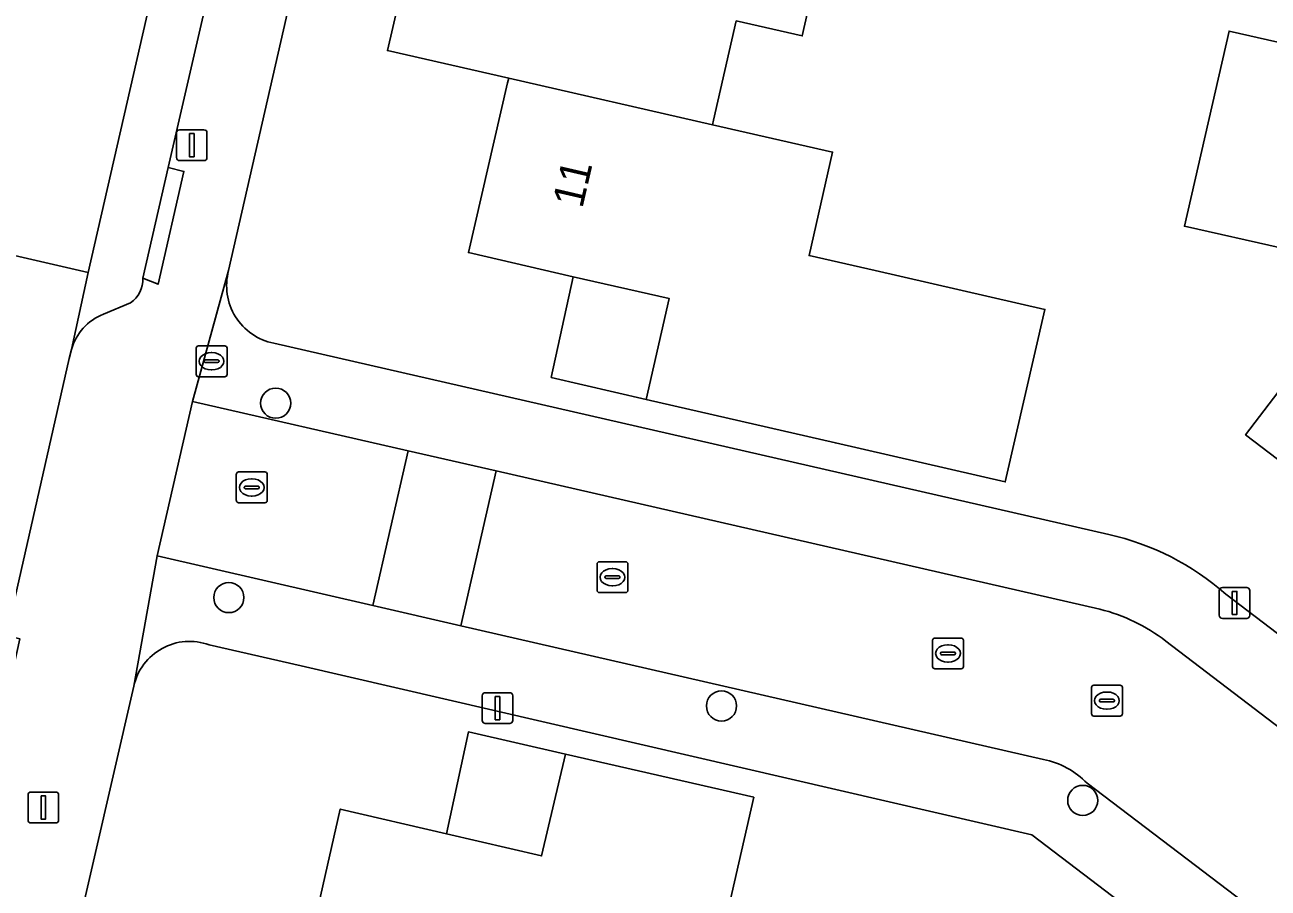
# Model space of a CAD drawing. Extents: x 159626 to 160723, y 388173 to 389416.
# Drawn here: x 160317.38 to 160357.7, y 388620.71 to 388648.71 of the extents above; entities that cross this region are included whole.
import ezdxf

# ---------------------------------------------------------------- set-up
doc = ezdxf.new("R2010")
doc.units = 0
for name, color, linetype in [('IMGEO_Boom', 7, 'Continuous'), ('IMGEO_Brandkraan', 7, 'Continuous'), ('IMGEO_Erf', 7, 'Continuous'), ('IMGEO_Kolk', 7, 'Continuous'), ('IMGEO_Lichtmast', 7, 'Continuous'), ('IMGEO_Pand', 7, 'Continuous'), ('IMGEO_Pand_nummerreeks', 7, 'Continuous'), ('IMGEO_Pand_overbouw', 7, 'Continuous'), ('IMGEO_Parkeervlak_open', 7, 'Continuous'), ('IMGEO_Rijbaan_lokaal_open', 7, 'Continuous'), ('IMGEO_Rioolput', 7, 'Continuous'), ('IMGEO_Voetpad_open', 7, 'Continuous')]:
    doc.layers.add(name, color=color, linetype=linetype)

msp = doc.modelspace()

# ---------------------------------------------------------------- linework, layer by layer
at = {"layer": 'IMGEO_Boom'}
for centre in [(160325.519, 388636.439), (160323.998, 388630.134), (160339.974, 388626.619), (160351.689, 388623.554)]:
    msp.add_circle(centre, 0.489, dxfattribs=at)
at = {"layer": 'IMGEO_Brandkraan'}
for p, q in [((160323.013, 388638.298), (160323.865, 388638.298)), ((160322.938, 388637.372), (160322.938, 388638.224)), ((160323.426, 388638.078), (160323.451, 388638.078)), ((160323.939, 388638.224), (160323.939, 388637.372)), ((160323.197, 388637.792), (160323.197, 388637.804)), ((160323.635, 388637.755), (160323.237, 388637.755)), ((160323.24, 388637.841), (160323.638, 388637.841)), ((160323.449, 388637.518), (160323.424, 388637.518)), ((160323.681, 388637.804), (160323.681, 388637.792)), ((160323.865, 388637.298), (160323.013, 388637.298))]:
    msp.add_line(p, q, dxfattribs=at)
for points in [[(160323.013, 388638.298), (160323.865, 388638.298)], [(160322.938, 388637.372), (160322.938, 388638.224)], [(160323.939, 388638.224), (160323.939, 388637.372)], [(160323.865, 388637.298), (160323.013, 388637.298)]]:
    msp.add_lwpolyline(points, dxfattribs=at)
for centre, radius, start, end in [((160323.015, 388638.222), 0.0765, 91.552, 178.448), ((160323.015, 388638.222), 0.0765, 91.552, 178.448), ((160323.863, 388638.222), 0.0765, 1.552, 88.448), ((160323.863, 388638.222), 0.0765, 1.552, 88.448), ((160323.237, 388637.801), 0.0403, 85.8775, 175.7526), ((160323.234, 388637.791), 0.0366, 178.938, 274.7102), ((160323.638, 388637.798), 0.043, 264.8664, 352.4533), ((160323.642, 388637.803), 0.0386, 1.7309, 96.639), ((160323.015, 388637.374), 0.0765, 181.552, 268.448), ((160323.015, 388637.374), 0.0765, 181.552, 268.448), ((160323.863, 388637.374), 0.0765, 271.552, 358.448), ((160323.863, 388637.374), 0.0765, 271.552, 358.448)]:
    msp.add_arc(centre, radius, start, end, dxfattribs=at)
for centre, major_axis, ratio, start_param, end_param in [((160323.425, 388637.798), (-0.387, 0.002), 0.722429, 4.712389, 7.853982), ((160323.45, 388637.798), (-0.39, 0.002), 0.717154, 1.570796, 4.712389)]:
    msp.add_ellipse(centre, major_axis=major_axis, ratio=ratio, start_param=start_param, end_param=end_param, dxfattribs=at)
at = {"layer": 'IMGEO_Erf'}
for points in [[(160335.814, 388692.503), (160323.992, 388640.743)], [(160356.325, 388630.244), (160407.654, 388591.157), (160411.017, 388597.713), (160421.697, 388618.19), (160429.331, 388637.607), (160432.882, 388646.546), (160432.389, 388646.917), (160387.612, 388681.185)], [(160343.857, 388653.897), (160342.593, 388648.35), (160340.452, 388648.838), (160339.718, 388645.617), (160339.685, 388645.47), (160343.576, 388644.583), (160342.812, 388641.226), (160344.953, 388640.738), (160350.46, 388639.479), (160349.173, 388633.885), (160343.667, 388635.151), (160337.536, 388636.561), (160338.276, 388639.837), (160335.16, 388640.539), (160331.768, 388641.324), (160333.039, 388646.824), (160333.075, 388646.978), (160329.143, 388647.874), (160330.467, 388653.579)], [(160361.655, 388631.843), (160356.97, 388635.413), (160360, 388639.391)], [(160325.458, 388638.382), (160352.532, 388632.179)], [(160394.778, 388588.369), (160350.039, 388622.436), (160326.345, 388627.916), (160323.358, 388628.601)], [(160320.916, 388627.257), (160307.792, 388570.355)], [(160326.356, 388617.727), (160327.611, 388623.272), (160331.052, 388622.473), (160334.14, 388621.755), (160334.916, 388625.053), (160341.022, 388623.659), (160339.91, 388618.785)]]:
    msp.add_lwpolyline(points, dxfattribs=at)
msp.add_lwpolyline([(160358.152, 388641.469), (160354.988, 388642.176), (160356.432, 388648.51), (160359.592, 388647.79)], close=True, dxfattribs=at)
for centre, radius, start, end in [((160325.831, 388640.249), 1.904, 164.9581, 258.7162), ((160350.661, 388623.827), 8.559, 48.5689, 77.3743), ((160322.725, 388626.861), 1.852, 70.0137, 167.6403)]:
    msp.add_arc(centre, radius, start, end, dxfattribs=at)
at = {"layer": 'IMGEO_Kolk'}
for p, q in [((160324.241, 388633.281), (160324.241, 388634.133)), ((160324.316, 388634.207), (160325.168, 388634.207)), ((160324.729, 388633.987), (160324.754, 388633.987)), ((160325.242, 388634.133), (160325.242, 388633.281)), ((160324.5, 388633.701), (160324.5, 388633.713)), ((160324.938, 388633.664), (160324.54, 388633.664)), ((160324.543, 388633.75), (160324.941, 388633.75)), ((160324.984, 388633.713), (160324.984, 388633.701)), ((160325.168, 388633.207), (160324.316, 388633.207)), ((160324.752, 388633.427), (160324.727, 388633.427)), ((160335.937, 388630.368), (160335.937, 388631.22)), ((160336.012, 388631.294), (160336.864, 388631.294)), ((160336.425, 388631.074), (160336.45, 388631.074)), ((160336.938, 388631.22), (160336.938, 388630.368)), ((160336.196, 388630.788), (160336.196, 388630.8)), ((160336.634, 388630.751), (160336.236, 388630.751)), ((160336.239, 388630.837), (160336.637, 388630.837)), ((160336.68, 388630.8), (160336.68, 388630.788)), ((160336.864, 388630.294), (160336.012, 388630.294)), ((160336.448, 388630.514), (160336.423, 388630.514)), ((160346.819, 388627.896), (160346.819, 388628.748)), ((160346.894, 388628.822), (160347.746, 388628.822)), ((160347.82, 388628.748), (160347.82, 388627.896)), ((160347.078, 388628.316), (160347.078, 388628.328)), ((160347.516, 388628.279), (160347.118, 388628.279)), ((160347.121, 388628.365), (160347.519, 388628.365)), ((160347.307, 388628.602), (160347.332, 388628.602)), ((160347.562, 388628.328), (160347.562, 388628.316)), ((160347.746, 388627.822), (160346.894, 388627.822)), ((160347.33, 388628.042), (160347.305, 388628.042))]:
    msp.add_line(p, q, dxfattribs=at)
for points in [[(160324.241, 388633.281), (160324.241, 388634.133)], [(160324.316, 388634.207), (160325.168, 388634.207)], [(160325.242, 388634.133), (160325.242, 388633.281)], [(160325.168, 388633.207), (160324.316, 388633.207)], [(160335.937, 388630.368), (160335.937, 388631.22)], [(160336.012, 388631.294), (160336.864, 388631.294)], [(160336.938, 388631.22), (160336.938, 388630.368)], [(160336.864, 388630.294), (160336.012, 388630.294)], [(160346.819, 388627.896), (160346.819, 388628.748)], [(160346.894, 388628.822), (160347.746, 388628.822)], [(160347.82, 388628.748), (160347.82, 388627.896)], [(160347.746, 388627.822), (160346.894, 388627.822)]]:
    msp.add_lwpolyline(points, dxfattribs=at)
for centre, radius, start, end in [((160324.318, 388634.131), 0.0765, 91.552, 178.448), ((160324.318, 388634.131), 0.0765, 91.552, 178.448), ((160325.166, 388634.131), 0.0765, 1.552, 88.448), ((160325.166, 388634.131), 0.0765, 1.552, 88.448), ((160324.54, 388633.71), 0.0403, 85.8775, 175.7526), ((160324.537, 388633.7), 0.0366, 178.938, 274.7102), ((160324.941, 388633.707), 0.043, 264.8664, 352.4533), ((160324.945, 388633.712), 0.0386, 1.7309, 96.639), ((160324.318, 388633.283), 0.0765, 181.552, 268.448), ((160324.318, 388633.283), 0.0765, 181.552, 268.448), ((160325.166, 388633.283), 0.0765, 271.552, 358.448), ((160325.166, 388633.283), 0.0765, 271.552, 358.448), ((160336.014, 388631.218), 0.0765, 91.552, 178.448), ((160336.014, 388631.218), 0.0765, 91.552, 178.448), ((160336.862, 388631.218), 0.0765, 1.552, 88.448), ((160336.862, 388631.218), 0.0765, 1.552, 88.448), ((160336.236, 388630.797), 0.0403, 85.8775, 175.7526), ((160336.233, 388630.787), 0.0366, 178.938, 274.7102), ((160336.637, 388630.794), 0.043, 264.8664, 352.4533), ((160336.641, 388630.799), 0.0386, 1.7309, 96.639), ((160336.014, 388630.37), 0.0765, 181.552, 268.448), ((160336.014, 388630.37), 0.0765, 181.552, 268.448), ((160336.862, 388630.37), 0.0765, 271.552, 358.448), ((160336.862, 388630.37), 0.0765, 271.552, 358.448), ((160346.896, 388628.746), 0.0765, 91.552, 178.448), ((160346.896, 388628.746), 0.0765, 91.552, 178.448), ((160347.744, 388628.746), 0.0765, 1.552, 88.448), ((160347.744, 388628.746), 0.0765, 1.552, 88.448), ((160347.118, 388628.325), 0.0403, 85.8775, 175.7526), ((160347.115, 388628.315), 0.0366, 178.938, 274.7102), ((160347.519, 388628.322), 0.043, 264.8664, 352.4533), ((160347.523, 388628.327), 0.0386, 1.7309, 96.639), ((160346.896, 388627.898), 0.0765, 181.552, 268.448), ((160346.896, 388627.898), 0.0765, 181.552, 268.448), ((160347.744, 388627.898), 0.0765, 271.552, 358.448), ((160347.744, 388627.898), 0.0765, 271.552, 358.448)]:
    msp.add_arc(centre, radius, start, end, dxfattribs=at)
for centre, major_axis, ratio, start_param, end_param in [((160324.728, 388633.707), (-0.387, 0.002), 0.722429, 4.712389, 7.853982), ((160324.753, 388633.707), (-0.39, 0.002), 0.717154, 1.570796, 4.712389), ((160336.424, 388630.794), (-0.387, 0.002), 0.722429, 4.712389, 7.853982), ((160336.449, 388630.794), (-0.39, 0.002), 0.717154, 1.570796, 4.712389), ((160347.306, 388628.322), (-0.387, 0.002), 0.722429, 4.712389, 7.853982), ((160347.331, 388628.322), (-0.39, 0.002), 0.717154, 1.570796, 4.712389)]:
    msp.add_ellipse(centre, major_axis=major_axis, ratio=ratio, start_param=start_param, end_param=end_param, dxfattribs=at)
at = {"layer": 'IMGEO_Lichtmast'}
for p, q in [((160322.299, 388644.407), (160322.299, 388645.207)), ((160322.299, 388645.207), (160322.299, 388644.407)), ((160322.399, 388645.307), (160323.189, 388645.307)), ((160323.189, 388645.307), (160322.399, 388645.307)), ((160323.289, 388645.207), (160323.289, 388644.407)), ((160323.289, 388644.407), (160323.289, 388645.207)), ((160323.189, 388644.307), (160322.399, 388644.307)), ((160322.399, 388644.307), (160323.189, 388644.307)), ((160356.117, 388629.56), (160356.117, 388630.36)), ((160356.117, 388630.36), (160356.117, 388629.56)), ((160356.217, 388630.46), (160357.007, 388630.46)), ((160357.007, 388630.46), (160356.217, 388630.46)), ((160357.107, 388630.36), (160357.107, 388629.56)), ((160357.107, 388629.56), (160357.107, 388630.36)), ((160357.007, 388629.46), (160356.217, 388629.46)), ((160356.217, 388629.46), (160357.007, 388629.46)), ((160332.315, 388627.048), (160333.105, 388627.048)), ((160333.105, 388627.048), (160332.315, 388627.048)), ((160332.215, 388626.148), (160332.215, 388626.948)), ((160332.215, 388626.948), (160332.215, 388626.148)), ((160333.205, 388626.948), (160333.205, 388626.148)), ((160333.205, 388626.148), (160333.205, 388626.948)), ((160333.105, 388626.048), (160332.315, 388626.048)), ((160332.315, 388626.048), (160333.105, 388626.048)), ((160317.588, 388623.825), (160318.378, 388623.825)), ((160318.378, 388623.825), (160317.588, 388623.825)), ((160317.488, 388622.925), (160317.488, 388623.725)), ((160317.488, 388623.725), (160317.488, 388622.925)), ((160318.478, 388623.725), (160318.478, 388622.925)), ((160318.478, 388622.925), (160318.478, 388623.725)), ((160318.378, 388622.825), (160317.588, 388622.825)), ((160317.588, 388622.825), (160318.378, 388622.825))]:
    msp.add_line(p, q, dxfattribs=at)
for points in [[(160322.719, 388645.182), (160322.869, 388645.182), (160322.869, 388644.432), (160322.719, 388644.432), (160322.719, 388645.182)], [(160356.537, 388630.335), (160356.687, 388630.335), (160356.687, 388629.585), (160356.537, 388629.585), (160356.537, 388630.335)], [(160332.635, 388626.923), (160332.785, 388626.923), (160332.785, 388626.173), (160332.635, 388626.173), (160332.635, 388626.923)], [(160317.908, 388623.7), (160318.058, 388623.7), (160318.058, 388622.95), (160317.908, 388622.95), (160317.908, 388623.7)]]:
    msp.add_lwpolyline(points, dxfattribs=at)
for centre, start, end in [((160322.399, 388645.207), 90, 180), ((160322.399, 388645.207), 90, 180), ((160323.189, 388645.207), 0, 90), ((160323.189, 388645.207), 360, 90), ((160322.399, 388644.407), 180, 270), ((160322.399, 388644.407), 180, 270), ((160323.189, 388644.407), 270, 0), ((160323.189, 388644.407), 270, 0), ((160356.217, 388630.36), 90, 180), ((160356.217, 388630.36), 90, 180), ((160357.007, 388630.36), 0, 90), ((160357.007, 388630.36), 360, 90), ((160356.217, 388629.56), 180, 270), ((160356.217, 388629.56), 180, 270), ((160357.007, 388629.56), 270, 0), ((160357.007, 388629.56), 270, 0), ((160332.315, 388626.948), 90, 180), ((160332.315, 388626.948), 90, 180), ((160333.105, 388626.948), 0, 90), ((160333.105, 388626.948), 360, 90), ((160332.315, 388626.148), 180, 270), ((160332.315, 388626.148), 180, 270), ((160333.105, 388626.148), 270, 0), ((160333.105, 388626.148), 270, 0), ((160317.588, 388623.725), 90, 180), ((160317.588, 388623.725), 90, 180), ((160318.378, 388623.725), 0, 90), ((160318.378, 388623.725), 360, 90), ((160317.588, 388622.925), 180, 270), ((160317.588, 388622.925), 180, 270), ((160318.378, 388622.925), 270, 0), ((160318.378, 388622.925), 270, 0)]:
    msp.add_arc(centre, 0.1, start, end, dxfattribs=at)
at = {"layer": 'IMGEO_Pand'}
for points in [[(160343.857, 388653.897), (160337.719, 388655.308), (160336.995, 388652.097), (160333.902, 388652.799), (160330.467, 388653.579), (160329.143, 388647.874), (160333.075, 388646.978), (160339.685, 388645.47), (160339.718, 388645.617), (160340.452, 388648.838), (160342.593, 388648.35)], [(160358.152, 388641.469), (160359.592, 388647.79), (160356.432, 388648.51), (160354.988, 388642.176)], [(160342.812, 388641.226), (160343.576, 388644.583), (160339.685, 388645.47), (160333.075, 388646.978), (160333.039, 388646.824), (160331.768, 388641.324), (160335.16, 388640.539), (160338.276, 388639.837), (160337.536, 388636.561), (160343.667, 388635.151), (160349.173, 388633.885), (160350.46, 388639.479), (160344.953, 388640.738)], [(160367.377, 388639.341), (160362.685, 388642.915), (160360, 388639.391), (160356.97, 388635.413), (160361.655, 388631.843)], [(160341.022, 388623.659), (160334.916, 388625.053), (160334.14, 388621.755), (160331.052, 388622.473), (160327.611, 388623.272), (160326.356, 388617.727), (160326.326, 388617.593), (160332.921, 388616.071), (160336.819, 388615.172), (160337.584, 388618.525), (160339.739, 388618.034), (160339.91, 388618.785)]]:
    msp.add_lwpolyline(points, close=True, dxfattribs=at)
at = {"layer": 'IMGEO_Pand_overbouw'}
for points in [[(160335.16, 388640.539), (160334.452, 388637.277), (160337.536, 388636.561), (160338.276, 388639.837)], [(160331.052, 388622.473), (160334.14, 388621.755), (160334.916, 388625.053), (160331.768, 388625.776)]]:
    msp.add_lwpolyline(points, close=True, dxfattribs=at)
at = {"layer": 'IMGEO_Parkeervlak_open'}
for points in [[(160331.228, 388691.552), (160331.219, 388692.108), (160330.951, 388690.983), (160330.757, 388690.133), (160330.14, 388687.44), (160319.441, 388640.677), (160318.899, 388638.177)], [(160321.206, 388640.494), (160322.032, 388644.086), (160324.502, 388654.821), (160326.045, 388661.527), (160328.554, 388672.431), (160329.406, 388676.134), (160330.634, 388681.471), (160331.482, 388685.158), (160332.381, 388689.065)], [(160319.93, 388639.325), (160320.807, 388639.696)]]:
    msp.add_lwpolyline(points, dxfattribs=at)
for centre, radius, start, end in [((160320.306, 388640.445), 0.902, 303.7867, 3.0832), ((160320.546, 388637.735), 1.705, 111.1768, 164.9702)]:
    msp.add_arc(centre, radius, start, end, dxfattribs=at)
at = {"layer": 'IMGEO_Rijbaan_lokaal_open'}
for points in [[(160315.672, 388650.745), (160314.557, 388645.862), (160313.71, 388642.19), (160313.662, 388642.009), (160319.441, 388640.677), (160330.14, 388687.44), (160324.356, 388688.857), (160320.722, 388672.988), (160320.508, 388671.908), (160318.824, 388664.559), (160316.534, 388654.421)], [(160318.821, 388637.889), (160318.899, 388638.177), (160319.441, 388640.677), (160313.662, 388642.009), (160313.337, 388640.771), (160312.874, 388638.715), (160311.181, 388631.195), (160311.179, 388631.082), (160311.122, 388630.821), (160316.921, 388629.508), (160317.005, 388629.869)], [(160329.813, 388634.894), (160322.818, 388636.497), (160321.675, 388631.483), (160328.664, 388629.878)], [(160332.671, 388634.24), (160329.813, 388634.894), (160328.664, 388629.878), (160331.522, 388629.222)]]:
    msp.add_lwpolyline(points, close=True, dxfattribs=at)
for points in [[(160352.242, 388629.758), (160332.671, 388634.24), (160331.522, 388629.222), (160350.411, 388624.886)], [(160351.833, 388624.112), (160403.416, 388584.897), (160406.166, 388582.826), (160408.854, 388587.235), (160405.492, 388589.754), (160354.381, 388628.722)]]:
    msp.add_lwpolyline(points, dxfattribs=at)
for centre, radius, start, end in [((160350.794, 388624.042), 5.897, 52.5309, 75.7837), ((160349.839, 388622.143), 2.802, 44.6491, 78.2317)]:
    msp.add_arc(centre, radius, start, end, dxfattribs=at)
at = {"layer": 'IMGEO_Rioolput'}
for p, q in [((160351.972, 388626.365), (160351.972, 388627.217)), ((160352.047, 388627.291), (160352.899, 388627.291)), ((160352.46, 388627.071), (160352.485, 388627.071)), ((160352.973, 388627.217), (160352.973, 388626.365)), ((160352.231, 388626.785), (160352.231, 388626.797)), ((160352.669, 388626.748), (160352.271, 388626.748)), ((160352.274, 388626.834), (160352.672, 388626.834)), ((160352.715, 388626.797), (160352.715, 388626.785)), ((160352.899, 388626.291), (160352.047, 388626.291)), ((160352.483, 388626.511), (160352.458, 388626.511))]:
    msp.add_line(p, q, dxfattribs=at)
for points in [[(160351.972, 388626.365), (160351.972, 388627.217)], [(160352.047, 388627.291), (160352.899, 388627.291)], [(160352.973, 388627.217), (160352.973, 388626.365)], [(160352.899, 388626.291), (160352.047, 388626.291)]]:
    msp.add_lwpolyline(points, dxfattribs=at)
for centre, radius, start, end in [((160352.049, 388627.215), 0.0765, 91.552, 178.448), ((160352.049, 388627.215), 0.0765, 91.552, 178.448), ((160352.897, 388627.215), 0.0765, 1.552, 88.448), ((160352.897, 388627.215), 0.0765, 1.552, 88.448), ((160352.271, 388626.794), 0.0403, 85.8775, 175.7526), ((160352.268, 388626.784), 0.0366, 178.938, 274.7102), ((160352.672, 388626.791), 0.043, 264.8664, 352.4533), ((160352.676, 388626.796), 0.0386, 1.7309, 96.639), ((160352.049, 388626.367), 0.0765, 181.552, 268.448), ((160352.049, 388626.367), 0.0765, 181.552, 268.448), ((160352.897, 388626.367), 0.0765, 271.552, 358.448), ((160352.897, 388626.367), 0.0765, 271.552, 358.448)]:
    msp.add_arc(centre, radius, start, end, dxfattribs=at)
for centre, major_axis, ratio, start_param, end_param in [((160352.459, 388626.791), (-0.387, 0.002), 0.722429, 4.712389, 7.853982), ((160352.484, 388626.791), (-0.39, 0.002), 0.717154, 1.570796, 4.712389)]:
    msp.add_ellipse(centre, major_axis=major_axis, ratio=ratio, start_param=start_param, end_param=end_param, dxfattribs=at)
at = {"layer": 'IMGEO_Voetpad_open'}
for points in [[(160307.792, 388570.355), (160320.916, 388627.257), (160321.675, 388631.483), (160322.818, 388636.497), (160323.992, 388640.743), (160335.814, 388692.503)], [(160332.381, 388689.065), (160331.482, 388685.158), (160331.924, 388685.063), (160331.084, 388681.371), (160330.634, 388681.471), (160329.406, 388676.134), (160329.858, 388676.019), (160329.017, 388672.338), (160328.554, 388672.431), (160326.045, 388661.527), (160326.534, 388661.385), (160324.982, 388654.711), (160324.502, 388654.821), (160322.032, 388644.086), (160322.543, 388643.957), (160321.702, 388640.294), (160321.206, 388640.494)], [(160323.992, 388640.743), (160322.818, 388636.497), (160329.813, 388634.894), (160332.671, 388634.24), (160352.242, 388629.758)], [(160320.807, 388639.696), (160319.93, 388639.325)], [(160352.532, 388632.179), (160325.458, 388638.382)], [(160318.899, 388638.177), (160318.821, 388637.889), (160317.005, 388629.869), (160316.921, 388629.508), (160316.78, 388628.903), (160317.218, 388628.796), (160316.404, 388625.112), (160315.971, 388625.211)], [(160350.411, 388624.886), (160331.522, 388629.222), (160328.664, 388629.878), (160321.675, 388631.483), (160320.916, 388627.257)], [(160354.381, 388628.722), (160405.492, 388589.754), (160408.854, 388587.235), (160409.779, 388586.811), (160410.924, 388588.72), (160407.654, 388591.157), (160356.325, 388630.244)], [(160323.358, 388628.601), (160326.345, 388627.916), (160350.039, 388622.436), (160394.778, 388588.369), (160404.756, 388580.814), (160405.169, 388580.532), (160405.715, 388580.159), (160406.613, 388581.63), (160405.75, 388582.153), (160406.166, 388582.826), (160403.416, 388584.897), (160351.833, 388624.112)]]:
    msp.add_lwpolyline(points, dxfattribs=at)
msp.add_lwpolyline([(160322.032, 388644.086), (160321.206, 388640.494), (160321.702, 388640.294), (160322.543, 388643.957)], close=True, dxfattribs=at)
for centre, radius, start, end in [((160325.831, 388640.249), 1.904, 164.9581, 258.7162), ((160320.306, 388640.445), 0.902, 303.7867, 3.0832), ((160320.546, 388637.735), 1.705, 111.1768, 164.9702), ((160350.661, 388623.827), 8.559, 48.5689, 77.3743), ((160350.794, 388624.042), 5.897, 52.5309, 75.7837), ((160322.725, 388626.861), 1.852, 70.0137, 167.6403), ((160349.839, 388622.143), 2.802, 44.6491, 78.2317)]:
    msp.add_arc(centre, radius, start, end, dxfattribs=at)

# ---------------------------------------------------------------- texts
at = {"layer": 'IMGEO_Pand_nummerreeks'}
msp.add_text('11', height=1, rotation=76.9883, dxfattribs=at).set_placement((160335.459, 388642.73))

doc.saveas('drawing.dxf')
